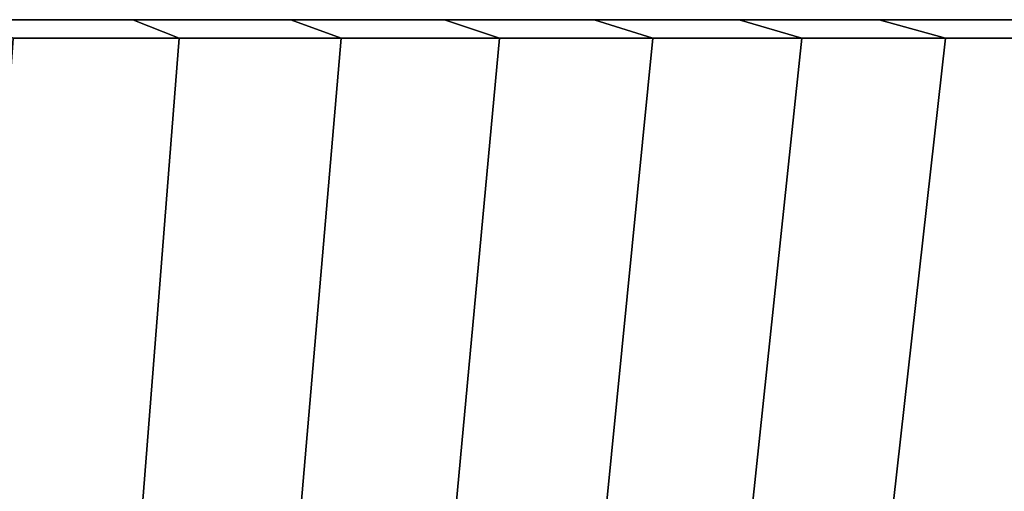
# Model space of a CAD drawing. Header units: metres. Extents: x -109 to 109, y -100 to 58.
# Tile 639 of 642: x 89.68 to 97.74, y 54.64 to 58.5. Entities that reach past the tile are written whole.
import ezdxf

# ---------------------------------------------------------------- set-up
doc = ezdxf.new("R2010")
doc.units = ezdxf.units.M
doc.layers.add('solid_21_062_100_XXX', color=7, linetype='CONTINUOUS')

msp = doc.modelspace()

# ---------------------------------------------------------------- linework, layer by layer
at = {"layer": 'solid_21_062_100_XXX'}
for points in [[(90.607384, 58.5, 28.331259), (89.283798, 58.5, -28.952599), (87.933067, 58.5, -29.512094), (89.283798, 58.5, 28.952599)], [(91.900642, 58.5, 27.649572), (90.607384, 58.5, -28.331259), (89.283798, 58.5, -28.952599), (90.607384, 58.5, 28.331259)], [(90.98658, 58.349998, -29.092766), (89.627403, 58.349998, -29.730816), (89.283798, 58.5, -28.952599), (90.607384, 58.5, -28.331259)], [(89.627403, 58.349998, 29.730816), (90.98658, 58.349998, 29.092766), (90.607384, 58.5, 28.331259), (89.283798, 58.5, 28.952599)], [(93.161278, 58.5, 26.908745), (91.900642, 58.5, -27.649572), (90.607384, 58.5, -28.331259), (91.900642, 58.5, 27.649572)], [(92.314568, 58.349998, -28.392773), (90.98658, 58.349998, -29.092766), (90.607384, 58.5, -28.331259), (91.900642, 58.5, -27.649572)], [(90.98658, 58.349998, 29.092766), (92.314568, 58.349998, 28.392773), (91.900642, 58.5, 27.649572), (90.607384, 58.5, 28.331259)], [(94.386086, 58.5, 26.110659), (93.161278, 58.5, -26.908745), (91.900642, 58.5, -27.649572), (93.161278, 58.5, 26.908745)], [(93.6091, 58.349998, -27.632023), (92.314568, 58.349998, -28.392773), (91.900642, 58.5, -27.649572), (93.161278, 58.5, -26.908745)], [(92.314568, 58.349998, 28.392773), (93.6091, 58.349998, 27.632023), (93.161278, 58.5, 26.908745), (91.900642, 58.5, 27.649572)], [(95.57299, 58.5, 25.256674), (94.386086, 58.5, -26.110659), (93.161278, 58.5, -26.908745), (94.386086, 58.5, 26.110659)], [(94.86689, 58.349998, -26.81245), (93.6091, 58.349998, -27.632023), (93.161278, 58.5, -26.908745), (94.386086, 58.5, -26.110659)], [(93.6091, 58.349998, 27.632023), (94.86689, 58.349998, 26.81245), (94.386086, 58.5, 26.110659), (93.161278, 58.5, 26.908745)], [(96.71904, 58.5, 24.348904), (95.57299, 58.5, -25.256674), (94.386086, 58.5, -26.110659), (95.57299, 58.5, 25.256674)], [(96.085678, 58.349998, -25.93552), (94.86689, 58.349998, -26.81245), (94.386086, 58.5, -26.110659), (95.57299, 58.5, -25.256674)], [(94.86689, 58.349998, 26.81245), (96.085678, 58.349998, 25.93552), (95.57299, 58.5, 25.256674), (94.386086, 58.5, 26.110659)], [(97.822098, 58.5, 23.389032), (96.71904, 58.5, -24.348904), (95.57299, 58.5, -25.256674), (96.71904, 58.5, 24.348904)], [(97.262459, 58.349998, -25.003407), (96.085678, 58.349998, -25.93552), (95.57299, 58.5, -25.256674), (96.71904, 58.5, -24.348904)], [(96.085678, 58.349998, 25.93552), (97.262459, 58.349998, 25.003407), (96.71904, 58.5, 24.348904), (95.57299, 58.5, 25.256674)], [(97.822098, 58.5, 23.389032), (97.822098, 58.5, -23.389032), (96.71904, 58.5, -24.348904)], [(98.395187, 58.349998, -24.017719), (97.262459, 58.349998, -25.003407), (96.71904, 58.5, -24.348904), (97.822098, 58.5, -23.389032)], [(97.262459, 58.349998, 25.003407), (98.395187, 58.349998, 24.017719), (97.822098, 58.5, 23.389032), (96.71904, 58.5, 24.348904)], [(90.686821, 54.537159, -28.490984), (89.355873, 54.537159, -29.11578), (89.627403, 58.349998, -29.730816), (90.98658, 58.349998, -29.092766)], [(89.355873, 54.537159, 29.11578), (90.686821, 54.537159, 28.490984), (90.98658, 58.349998, 29.092766), (89.627403, 58.349998, 29.730816)], [(91.987495, 54.537159, -27.805386), (90.686821, 54.537159, -28.490984), (90.98658, 58.349998, -29.092766), (92.314568, 58.349998, -28.392773)], [(90.686821, 54.537159, 28.490984), (91.987495, 54.537159, 27.805386), (92.314568, 58.349998, 28.392773), (90.98658, 58.349998, 29.092766)], [(93.255119, 54.537159, -27.060452), (91.987495, 54.537159, -27.805386), (92.314568, 58.349998, -28.392773), (93.6091, 58.349998, -27.632023)], [(91.987495, 54.537159, 27.805386), (93.255119, 54.537159, 27.06045), (93.6091, 58.349998, 27.632023), (92.314568, 58.349998, 28.392773)], [(94.486984, 54.537159, -26.257769), (93.255119, 54.537159, -27.060452), (93.6091, 58.349998, -27.632023), (94.86689, 58.349998, -26.81245)], [(93.255119, 54.537159, 27.06045), (94.486984, 54.537159, 26.257769), (94.86689, 58.349998, 26.81245), (93.6091, 58.349998, 27.632023)], [(95.680466, 54.537159, -25.399052), (94.486984, 54.537159, -26.257769), (94.86689, 58.349998, -26.81245), (96.085678, 58.349998, -25.93552)], [(94.486984, 54.537159, 26.257769), (95.680466, 54.537159, 25.39905), (96.085678, 58.349998, 25.93552), (94.86689, 58.349998, 26.81245)], [(96.833015, 54.537159, -24.48613), (95.680466, 54.537159, -25.399052), (96.085678, 58.349998, -25.93552), (97.262459, 58.349998, -25.003407)], [(95.680466, 54.537159, 25.39905), (96.833015, 54.537159, 24.486128), (97.262459, 58.349998, 25.003407), (96.085678, 58.349998, 25.93552)], [(97.942177, 54.537159, -23.52095), (96.833015, 54.537159, -24.48613), (97.262459, 58.349998, -25.003407), (98.395187, 58.349998, -24.017719)], [(96.833015, 54.537159, 24.486128), (97.942177, 54.537159, 23.52095), (98.395187, 58.349998, 24.017719), (97.262459, 58.349998, 25.003407)]]:
    msp.add_3dface(points, dxfattribs=at)

doc.saveas('drawing.dxf')
